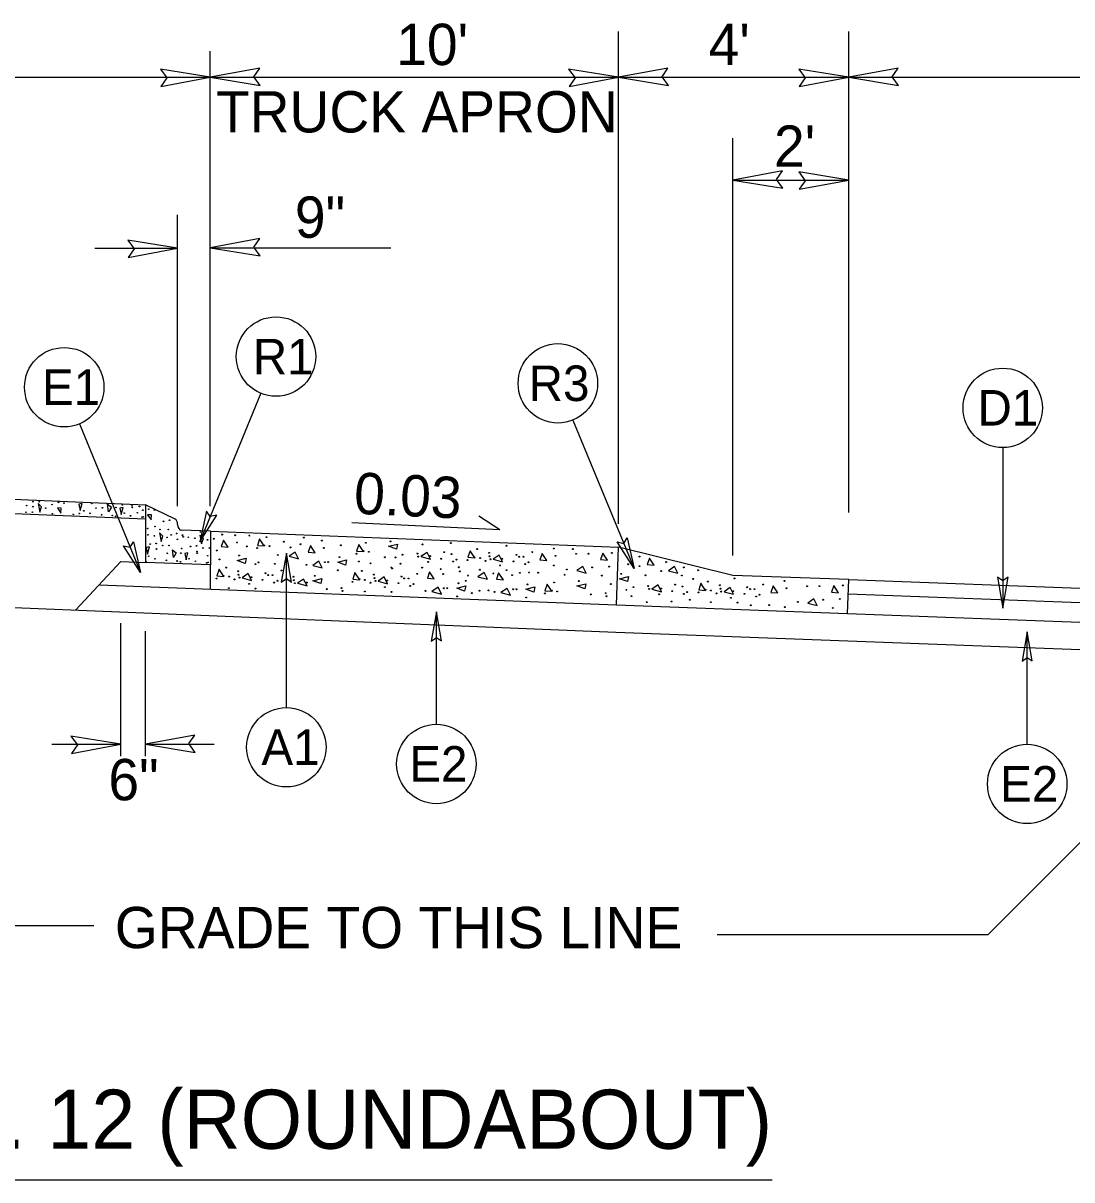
# Model space of a CAD drawing. Extents: x 573748 to 574632, y -54663 to -53209.
# Drawn here: x 574099.03 to 574137.14, y -54519.62 to -54477.59 of the extents above; entities that cross this region are included whole.
import ezdxf

# ---------------------------------------------------------------- set-up
doc = ezdxf.new("R2010")
doc.units = 0
for name, color, linetype in [('Prop Dimension', 7, 'Continuous'), ('Prop Dimension Text', 7, 'Continuous'), ('Prop Terminator CELL', 7, 'Continuous'), ('Typical Arrow Superelevation CELL', 7, 'Continuous'), ('Typical Curb CELL', 7, 'Continuous'), ('Typical ID Circle CELL', 7, 'Continuous'), ('Typical Pavement Slope CELL', 7, 'Continuous'), ('Typical Terminator CELL', 7, 'Continuous'), ('Typical Text ID Circle CELL', 7, 'Continuous'), ('Typical Text Label CELL', 7, 'Continuous')]:
    doc.layers.add(name, color=color, linetype=linetype)

msp = doc.modelspace()

# ---------------------------------------------------------------- linework, layer by layer
at = {"layer": 'Prop Dimension'}
for p, q in [((574120.665, -54495.788), (574120.665, -54477.9)), ((574129.029, -54495.369), (574129.029, -54477.9)), ((574105.83, -54495.147), (574105.83, -54478.615)), ((574030.665, -54479.559), (574105.83, -54479.559)), ((574105.83, -54479.559), (574120.665, -54479.559)), ((574120.665, -54479.559), (574129.029, -54479.559)), ((574129.029, -54479.559), (574154.894, -54479.559)), ((574124.824, -54496.931), (574124.824, -54481.776)), ((574124.824, -54483.294), (574129.029, -54483.294)), ((574104.643, -54495.147), (574104.643, -54484.551)), ((574101.631, -54485.772), (574104.643, -54485.772)), ((574105.83, -54485.752), (574112.391, -54485.752)), ((574102.578, -54504.228), (574102.578, -54499.398)), ((574103.469, -54504.228), (574103.469, -54499.682)), ((574100.067, -54503.79), (574102.578, -54503.79)), ((574103.469, -54503.79), (574105.974, -54503.79))]:
    msp.add_line(p, q, dxfattribs=at)
for points in [[(574101.602, -54510.396), (574092.058, -54510.396), (574079.72, -54498.051)], [(574124.244, -54510.703), (574134.095, -54510.703), (574144.194, -54500.598)]]:
    msp.add_lwpolyline(points, dxfattribs=at)
at = {"layer": 'Prop Terminator CELL'}
for points in [[(574104.034, -54479.892), (574105.83, -54479.559), (574104.016, -54479.262), (574104.25, -54479.579)], [(574107.627, -54479.226), (574105.83, -54479.559), (574107.645, -54479.856), (574107.411, -54479.539)], [(574118.868, -54479.892), (574120.665, -54479.559), (574118.85, -54479.262), (574119.084, -54479.579)], [(574122.461, -54479.226), (574120.665, -54479.559), (574122.479, -54479.856), (574122.245, -54479.539)], [(574127.232, -54479.892), (574129.029, -54479.559), (574127.214, -54479.262), (574127.448, -54479.579)], [(574130.825, -54479.226), (574129.029, -54479.559), (574130.843, -54479.856), (574130.609, -54479.539)], [(574126.621, -54482.961), (574124.824, -54483.294), (574126.639, -54483.591), (574126.405, -54483.274)], [(574127.232, -54483.627), (574129.029, -54483.294), (574127.214, -54482.997), (574127.448, -54483.315)], [(574107.627, -54485.419), (574105.83, -54485.752), (574107.645, -54486.049), (574107.411, -54485.732)], [(574102.846, -54486.106), (574104.643, -54485.772), (574102.828, -54485.475), (574103.062, -54485.793)], [(574100.782, -54504.123), (574102.578, -54503.79), (574100.764, -54503.493), (574100.998, -54503.81)], [(574105.265, -54503.457), (574103.469, -54503.79), (574105.283, -54504.087), (574105.049, -54503.77)]]:
    msp.add_lwpolyline(points, close=True, dxfattribs=at)
at = {"layer": 'Typical Arrow Superelevation CELL'}
for q in [(574115.587, -54495.51), (574110.969, -54495.75)]:
    msp.add_line((574116.357, -54496.004), q, dxfattribs=at)
at = {"layer": 'Typical Curb CELL'}
for p, q in [((574099.574, -54495.044), (574099.629, -54495.358)), ((574099.701, -54495.171), (574099.574, -54495.044)), ((574101.172, -54495.039), (574101.055, -54495.064)), ((574101.055, -54495.064), (574101.105, -54495.294)), ((574101.105, -54495.294), (574101.172, -54495.039)), ((574102.096, -54495.074), (574102.236, -54495.183)), ((574102.136, -54495.35), (574102.096, -54495.074)), ((574104.547, -54495.609), (574103.469, -54495.088)), ((574103.469, -54495.088), (574103.469, -54497.19)), ((574099.629, -54495.358), (574099.701, -54495.171)), ((574100.41, -54495.212), (574100.273, -54495.207)), ((574100.273, -54495.207), (574100.396, -54495.393)), ((574100.396, -54495.393), (574100.41, -54495.212)), ((574102.236, -54495.183), (574102.136, -54495.35)), ((574102.659, -54495.185), (574102.542, -54495.209)), ((574102.542, -54495.209), (574102.592, -54495.44)), ((574102.592, -54495.44), (574102.659, -54495.185)), ((574103.69, -54495.457), (574103.553, -54495.452)), ((574103.553, -54495.452), (574103.676, -54495.638)), ((574103.676, -54495.638), (574103.69, -54495.457)), ((574104.642, -54495.811), (574104.643, -54495.8)), ((574103.983, -54496.105), (574104.038, -54496.421)), ((574104.11, -54496.232), (574103.983, -54496.105)), ((574104.038, -54496.421), (574104.11, -54496.232)), ((574105.834, -54496.052), (574104.785, -54496.013)), ((574105.451, -54496.193), (574105.506, -54496.507)), ((574105.578, -54496.32), (574105.451, -54496.193)), ((574105.506, -54496.507), (574105.578, -54496.32)), ((574105.834, -54496.052), (574105.834, -54497.278)), ((574106.311, -54496.376), (574106.23, -54496.611)), ((574106.483, -54496.634), (574106.311, -54496.376)), ((574107.619, -54496.329), (574107.539, -54496.565)), ((574107.79, -54496.587), (574107.619, -54496.329)), ((574103.616, -54496.624), (574103.499, -54496.649)), ((574103.499, -54496.649), (574103.549, -54496.88)), ((574103.549, -54496.88), (574103.616, -54496.624)), ((574104.452, -54496.729), (574104.592, -54496.839)), ((574104.493, -54497.005), (574104.452, -54496.729)), ((574106.23, -54496.611), (574106.483, -54496.634)), ((574107.539, -54496.565), (574107.79, -54496.587)), ((574109.469, -54496.575), (574109.388, -54496.81)), ((574109.641, -54496.833), (574109.469, -54496.575)), ((574111.229, -54496.536), (574111.148, -54496.771)), ((574111.148, -54496.771), (574111.399, -54496.794)), ((574111.399, -54496.794), (574111.229, -54496.536)), ((574112.308, -54496.599), (574112.635, -54496.517)), ((574112.593, -54496.706), (574112.308, -54496.599)), ((574112.635, -54496.517), (574112.593, -54496.706)), ((574115.268, -54496.765), (574115.188, -54497)), ((574115.439, -54497.023), (574115.268, -54496.765)), ((574120.588, -54498.73), (574120.665, -54496.631)), ((574124.824, -54497.655), (574120.665, -54496.631)), ((574105.834, -54497.278), (574103.469, -54497.19)), ((574104.592, -54496.839), (574104.493, -54497.005)), ((574105.015, -54496.84), (574104.899, -54496.865)), ((574104.899, -54496.865), (574104.949, -54497.095)), ((574104.949, -54497.095), (574105.015, -54496.84)), ((574106.81, -54497.112), (574107.137, -54497.03)), ((574107.095, -54497.219), (574106.81, -54497.112)), ((574107.137, -54497.03), (574107.095, -54497.219)), ((574108.918, -54496.813), (574108.696, -54496.962)), ((574108.696, -54496.962), (574109.04, -54497.058)), ((574109.04, -54497.058), (574108.918, -54496.813)), ((574109.388, -54496.81), (574109.641, -54496.833)), ((574109.776, -54497.142), (574109.554, -54497.292)), ((574109.898, -54497.388), (574109.776, -54497.142)), ((574110.458, -54497.173), (574110.785, -54497.091)), ((574110.743, -54497.28), (574110.458, -54497.173)), ((574110.785, -54497.091), (574110.743, -54497.28)), ((574113.707, -54496.826), (574113.485, -54496.975)), ((574113.485, -54496.975), (574113.83, -54497.071)), ((574113.83, -54497.071), (574113.707, -54496.826)), ((574115.188, -54497), (574115.439, -54497.023)), ((574116.329, -54496.922), (574116.107, -54497.071)), ((574116.107, -54497.071), (574116.451, -54497.167)), ((574116.451, -54497.167), (574116.329, -54496.922)), ((574117.89, -54496.86), (574117.809, -54497.096)), ((574117.809, -54497.096), (574118.062, -54497.118)), ((574118.062, -54497.118), (574117.89, -54496.86)), ((574120.092, -54496.849), (574120.011, -54497.085)), ((574120.011, -54497.085), (574120.264, -54497.107)), ((574120.264, -54497.107), (574120.092, -54496.849)), ((574121.784, -54497.026), (574121.703, -54497.261)), ((574121.956, -54497.284), (574121.784, -54497.026)), ((574106.149, -54497.435), (574106.068, -54497.671)), ((574106.319, -54497.693), (574106.149, -54497.435)), ((574107.21, -54497.592), (574106.987, -54497.741)), ((574107.332, -54497.837), (574107.21, -54497.592)), ((574109.554, -54497.292), (574109.898, -54497.388)), ((574111.087, -54497.556), (574111.007, -54497.792)), ((574111.258, -54497.814), (574111.087, -54497.556)), ((574113.798, -54497.522), (574113.717, -54497.757)), ((574113.97, -54497.78), (574113.798, -54497.522)), ((574115.778, -54497.555), (574115.555, -54497.704)), ((574115.9, -54497.8), (574115.778, -54497.555)), ((574116.307, -54497.562), (574116.227, -54497.798)), ((574116.48, -54497.82), (574116.307, -54497.562)), ((574119.37, -54497.334), (574119.148, -54497.484)), ((574119.148, -54497.484), (574119.493, -54497.579)), ((574119.493, -54497.579), (574119.37, -54497.334)), ((574121.703, -54497.261), (574121.956, -54497.284)), ((574122.701, -54497.336), (574122.479, -54497.486)), ((574122.479, -54497.486), (574122.823, -54497.581)), ((574122.823, -54497.581), (574122.701, -54497.336)), ((574106.068, -54497.671), (574106.319, -54497.693)), ((574106.987, -54497.741), (574107.332, -54497.837)), ((574109.222, -54497.792), (574109, -54497.941)), ((574109, -54497.941), (574109.345, -54498.037)), ((574109.345, -54498.037), (574109.222, -54497.792)), ((574109.557, -54497.85), (574109.884, -54497.768)), ((574109.842, -54497.957), (574109.557, -54497.85)), ((574109.884, -54497.768), (574109.842, -54497.957)), ((574111.007, -54497.792), (574111.258, -54497.814)), ((574112.148, -54497.713), (574111.926, -54497.862)), ((574111.926, -54497.862), (574112.27, -54497.958)), ((574112.27, -54497.958), (574112.148, -54497.713)), ((574113.717, -54497.757), (574113.97, -54497.78)), ((574114.786, -54498.12), (574115.113, -54498.038)), ((574115.113, -54498.038), (574115.071, -54498.227)), ((574115.555, -54497.704), (574115.9, -54497.8)), ((574116.227, -54497.798), (574116.48, -54497.82)), ((574118.072, -54497.978), (574117.991, -54498.214)), ((574118.242, -54498.236), (574118.072, -54497.978)), ((574119.151, -54498.041), (574119.478, -54497.959)), ((574119.436, -54498.148), (574119.151, -54498.041)), ((574119.478, -54497.959), (574119.436, -54498.148)), ((574120.7, -54497.777), (574121.027, -54497.695)), ((574120.985, -54497.884), (574120.7, -54497.777)), ((574121.027, -54497.695), (574120.985, -54497.884)), ((574122.099, -54498.004), (574121.877, -54498.153)), ((574122.221, -54498.249), (574122.099, -54498.004)), ((574123.66, -54497.943), (574123.579, -54498.178)), ((574123.83, -54498.201), (574123.66, -54497.943)), ((574129.029, -54497.812), (574124.824, -54497.655)), ((574126.282, -54498.038), (574126.201, -54498.274)), ((574126.454, -54498.296), (574126.282, -54498.038)), ((574128.484, -54498.027), (574128.403, -54498.263)), ((574128.656, -54498.285), (574128.484, -54498.027)), ((574128.984, -54499.036), (574129.029, -54497.812)), ((574114.105, -54498.089), (574113.882, -54498.239)), ((574113.882, -54498.239), (574114.227, -54498.335)), ((574114.227, -54498.335), (574114.105, -54498.089)), ((574115.071, -54498.227), (574114.786, -54498.12)), ((574116.614, -54498.13), (574116.392, -54498.279)), ((574116.392, -54498.279), (574116.736, -54498.375)), ((574116.736, -54498.375), (574116.614, -54498.13)), ((574117.296, -54498.16), (574117.623, -54498.078)), ((574117.581, -54498.267), (574117.296, -54498.16)), ((574117.623, -54498.078), (574117.581, -54498.267)), ((574117.991, -54498.214), (574118.242, -54498.236)), ((574121.877, -54498.153), (574122.221, -54498.249)), ((574123.579, -54498.178), (574123.83, -54498.201)), ((574124.721, -54498.1), (574124.498, -54498.249)), ((574124.498, -54498.249), (574124.843, -54498.345)), ((574124.843, -54498.345), (574124.721, -54498.1)), ((574126.201, -54498.274), (574126.454, -54498.296)), ((574128.403, -54498.263), (574128.656, -54498.285)), ((574120.588, -54498.73), (574128.984, -54499.036)), ((574127.762, -54498.512), (574127.54, -54498.662)), ((574127.54, -54498.662), (574127.884, -54498.757)), ((574127.884, -54498.757), (574127.762, -54498.512))]:
    msp.add_line(p, q, dxfattribs=at)
for centre in [(574105.953, -54496.325), (574106.256, -54496.175), (574106.73, -54496.197), (574107.248, -54496.21), (574107.873, -54496.267), (574109.232, -54496.284), (574106.064, -54496.752), (574106.8, -54496.462), (574107.155, -54496.602), (574107.53, -54496.663), (574107.786, -54496.566), (574107.982, -54496.593), (574108.501, -54496.434), (574108.742, -54496.638), (574109.111, -54496.524), (574109.888, -54496.395), (574109.958, -54496.661), (574110.573, -54496.564), (574111.395, -54496.773), (574111.482, -54496.474), (574111.591, -54496.8), (574112.374, -54496.422), (574113.545, -54496.53), (574114.572, -54496.484), (574115.522, -54496.702), (574116.589, -54496.578), (574117.532, -54496.81), (574118.309, -54496.681), (574119.005, -54496.7), (574106.165, -54497.074), (574106.876, -54496.935), (574107.583, -54497.184), (574108.287, -54496.916), (574109.992, -54497.176), (574110.113, -54497.174), (574110.523, -54496.996), (574111.139, -54496.87), (574111.231, -54497.153), (574111.646, -54497.219), (574112.177, -54496.997), (574112.557, -54497.003), (574112.741, -54497.233), (574112.813, -54496.906), (574113.354, -54496.866), (574113.386, -54496.973), (574113.751, -54497.166), (574113.818, -54496.955), (574114.223, -54497.052), (574114.33, -54496.813), (574114.592, -54496.883), (574114.651, -54497.151), (574114.772, -54497.084), (574115.179, -54497.099), (574115.435, -54497.002), (574115.631, -54497.029), (574115.829, -54497.132), (574115.959, -54496.837), (574115.976, -54496.962), (574116.008, -54497.069), (574116.441, -54497.051), (574116.845, -54497.148), (574116.953, -54496.909), (574117.055, -54496.977), (574117.214, -54496.978), (574117.394, -54497.18), (574118.379, -54496.947), (574119.124, -54496.875), (574119.572, -54496.871), (574120.42, -54496.84), (574121.426, -54496.975), (574122.396, -54497.173), (574106.403, -54497.373), (574106.84, -54497.507), (574106.857, -54497.632), (574107.469, -54497.248), (574107.833, -54497.579), (574107.936, -54497.647), (574108.095, -54497.649), (574108.18, -54497.237), (574108.413, -54497.48), (574109.323, -54497.273), (574110.469, -54497.472), (574111.341, -54497.494), (574111.778, -54497.628), (574112.408, -54497.369), (574112.434, -54497.401), (574113.351, -54497.601), (574113.53, -54497.372), (574114.201, -54497.429), (574114.287, -54497.608), (574114.866, -54497.362), (574114.902, -54497.511), (574115.627, -54497.451), (574116.115, -54497.586), (574116.357, -54497.294), (574116.595, -54497.466), (574116.796, -54497.649), (574117.081, -54497.565), (574117.274, -54497.247), (574117.411, -54497.551), (574117.743, -54497.559), (574118.317, -54497.297), (574118.707, -54497.634), (574118.787, -54497.444), (574119.707, -54497.365), (574120.32, -54497.337), (574120.766, -54497.6), (574121.012, -54497.255), (574121.427, -54497.321), (574121.644, -54497.652), (574122.215, -54497.502), (574123.038, -54497.367), (574123.553, -54497.473), (574106.06, -54497.769), (574106.315, -54497.672), (574106.511, -54497.699), (574106.709, -54497.802), (574106.889, -54497.739), (574107.237, -54497.964), (574107.321, -54497.721), (574107.726, -54497.818), (574108.154, -54497.917), (574108.275, -54497.85), (574108.853, -54497.707), (574108.87, -54497.832), (574108.901, -54497.939), (574109.334, -54497.921), (574109.623, -54497.673), (574110.998, -54497.89), (574111.254, -54497.793), (574111.449, -54497.82), (574111.648, -54497.923), (574111.795, -54497.753), (574111.827, -54497.86), (574112.26, -54497.842), (574112.664, -54497.939), (574112.772, -54497.7), (574112.874, -54497.768), (574113.033, -54497.77), (574113.093, -54498.038), (574113.213, -54497.971), (574114.852, -54497.943), (574115.114, -54497.855), (574115.194, -54497.665), (574117.362, -54497.983), (574118.326, -54497.916), (574119.217, -54497.864), (574120.063, -54497.664), (574120.388, -54497.972), (574121.746, -54498.044), (574122.722, -54497.991), (574122.964, -54497.662), (574122.984, -54498.061), (574123.379, -54497.787), (574123.914, -54497.881), (574124.351, -54498.015), (574124.875, -54497.765), (574125.924, -54497.988), (574126.701, -54497.859), (574127.516, -54498.053), (574127.964, -54498.049), (574128.811, -54498.019), (574106.508, -54498.121), (574107.476, -54498.136), (574110.061, -54498.156), (574110.603, -54498.116), (574110.635, -54498.223), (574111.446, -54498.242), (574112.176, -54498.085), (574112.414, -54498.257), (574113.651, -54498.22), (574114.321, -54498.123), (574114.442, -54498.121), (574114.798, -54498.419), (574115.328, -54498.3), (574115.612, -54498.216), (574115.943, -54498.202), (574116.161, -54498.26), (574116.83, -54498.163), (574116.951, -54498.161), (574117.307, -54498.459), (574117.982, -54498.312), (574118.238, -54498.215), (574118.434, -54498.242), (574119.656, -54498.348), (574120.197, -54498.308), (574120.229, -54498.415), (574120.948, -54498.181), (574121.133, -54498.411), (574121.204, -54498.084), (574121.778, -54498.151), (574122.142, -54498.344), (574122.21, -54498.133), (574122.615, -54498.23), (574123.043, -54498.329), (574123.163, -54498.262), (574123.571, -54498.277), (574123.826, -54498.18), (574124.022, -54498.207), (574124.22, -54498.31), (574124.368, -54498.14), (574124.4, -54498.247), (574124.749, -54498.472), (574124.832, -54498.229), (574125.237, -54498.326), (574125.344, -54498.087), (574125.447, -54498.155), (574125.606, -54498.157), (574125.665, -54498.425), (574125.786, -54498.358), (574126.77, -54498.125), (574121.688, -54498.631), (574122.593, -54498.607), (574123.258, -54498.54), (574124.019, -54498.629), (574124.987, -54498.644), (574125.472, -54498.743), (574126.135, -54498.737), (574126.702, -54498.806), (574127.179, -54498.622), (574128.099, -54498.543), (574128.455, -54498.842), (574128.712, -54498.515)]:
    msp.add_circle(centre, 0.0168, dxfattribs=at)
for centre in [(574099.153, -54495.122), (574099.382, -54494.978), (574099.613, -54494.978), (574100.076, -54495.085), (574100.312, -54495.003), (574100.518, -54495.036), (574101.519, -54495.043), (574102.635, -54495.096), (574099.131, -54495.364), (574099.363, -54495.363), (574099.39, -54495.16), (574099.851, -54495.215), (574100.09, -54495.422), (574100.85, -54495.447), (574101.068, -54495.408), (574101.234, -54495.308), (574101.462, -54495.402), (574101.676, -54495.21), (574101.879, -54495.455), (574101.911, -54495.2), (574102.269, -54495.48), (574102.391, -54495.512), (574102.403, -54495.19), (574102.702, -54495.396), (574102.93, -54495.49), (574102.987, -54495.131), (574102.995, -54495.194), (574103.179, -54495.38), (574103.257, -54495.151), (574103.347, -54495.543), (574103.379, -54495.288), (574103.392, -54495.529), (574103.592, -54495.249), (574103.798, -54495.281), (574103.556, -54495.956), (574103.819, -54495.88), (574104.13, -54495.692), (574104.348, -54495.653), (574103.561, -54496.184), (574103.799, -54496.221), (574104.003, -54495.991), (574104.26, -54496.276), (574104.306, -54495.993), (574104.408, -54496.187), (574104.605, -54496.137), (574104.633, -54496.347), (574104.82, -54496.193), (574104.843, -54496.255), (574105.03, -54496.272), (574105.267, -54496.309), (574105.471, -54496.079), (574105.728, -54496.364), (574103.643, -54496.519), (574103.861, -54496.499), (574103.875, -54496.699), (574104.097, -54496.574), (574104.328, -54496.573), (574104.791, -54496.68), (574105.111, -54496.607), (574105.329, -54496.586), (574105.343, -54496.787), (574105.565, -54496.662), (574105.797, -54496.661), (574103.59, -54496.963), (574103.818, -54497.057), (574104.236, -54497.111), (574104.267, -54496.855), (574104.625, -54497.135), (574104.747, -54497.168), (574104.759, -54496.846), (574105.059, -54497.051), (574105.286, -54497.145), (574105.351, -54496.849), (574105.704, -54497.198), (574105.735, -54496.943), (574105.749, -54497.185)]:
    msp.add_ellipse(centre, major_axis=(0.0005, 0.0133), ratio=0.761905, dxfattribs=at)
for centre, major_axis, start_param, end_param in [((574104.493, -54495.794), (0.007, 0.197), 4.712389, 5.961435), ((574104.792, -54495.817), (-0.007, -0.197), 4.712389, 6.283185), ((574103.504, -54497.179), (0.0005, 0.0133), 5.184301, 7.404412)]:
    msp.add_ellipse(centre, major_axis=major_axis, ratio=0.761905, start_param=start_param, end_param=end_param, dxfattribs=at)
at = {"layer": 'Typical ID Circle CELL'}
for p, q in [((574107.669, -54491.041), (574105.447, -54496.435)), ((574101.072, -54492.155), (574103.293, -54497.549)), ((574119.008, -54492.013), (574121.229, -54497.408)), ((574134.627, -54493.013), (574134.627, -54498.847)), ((574108.594, -54502.459), (574108.594, -54496.848)), ((574114.044, -54503.066), (574114.044, -54498.983)), ((574135.515, -54503.792), (574135.515, -54499.709))]:
    msp.add_line(p, q, dxfattribs=at)
for centre in [(574108.218, -54489.707), (574100.522, -54490.821), (574118.459, -54490.679), (574134.626, -54491.571), (574108.594, -54503.902), (574114.044, -54504.509), (574135.515, -54505.235)]:
    msp.add_circle(centre, 1.443, dxfattribs=at)
at = {"layer": 'Typical Pavement Slope CELL'}
for p, q in [((574030.668, -54492.086), (574103.469, -54495.088)), ((574030.665, -54492.6), (574103.469, -54495.603)), ((574030.665, -54496.044), (574120.562, -54499.721)), ((574105.834, -54496.052), (574120.665, -54496.631)), ((574100.936, -54498.919), (574102.578, -54497.156)), ((574102.578, -54497.156), (574103.469, -54497.19)), ((574105.834, -54498.154), (574105.834, -54497.278)), ((574101.795, -54497.997), (574120.588, -54498.73)), ((574129.029, -54497.812), (574154.894, -54498.78)), ((574129.01, -54498.326), (574154.894, -54499.294)), ((574128.984, -54499.036), (574154.894, -54500.002)), ((574120.562, -54499.716), (574162.049, -54501.265))]:
    msp.add_line(p, q, dxfattribs=at)
at = {"layer": 'Typical Terminator CELL'}
for points in [[(574105.697, -54495.321), (574105.447, -54496.435), (574106.063, -54495.466), (574105.823, -54495.522)], [(574120.98, -54496.294), (574121.229, -54497.408), (574120.614, -54496.438), (574120.853, -54496.495)], [(574103.044, -54496.435), (574103.293, -54497.549), (574102.678, -54496.58), (574102.917, -54496.636)], [(574108.776, -54497.902), (574108.594, -54496.848), (574108.407, -54497.908), (574108.594, -54497.774)], [(574134.433, -54497.722), (574134.627, -54498.847), (574134.827, -54497.716), (574134.627, -54497.86)], [(574114.226, -54500.038), (574114.044, -54498.983), (574113.856, -54500.043), (574114.044, -54499.909)], [(574135.697, -54500.763), (574135.515, -54499.709), (574135.328, -54500.769), (574135.515, -54500.635)]]:
    msp.add_lwpolyline(points, close=True, dxfattribs=at)
at = {"layer": 'Typical Text Label CELL'}
msp.add_line((574067.816, -54519.62), (574126.242, -54519.62), dxfattribs=at)

# ---------------------------------------------------------------- texts
at = {"layer": 'Prop Dimension'}
msp.add_text('GRADE TO THIS LINE', height=1.5, dxfattribs=at).set_placement((574102.36, -54511.203))
at = {"layer": 'Prop Dimension Text'}
for s, height, p in [("10'", 1.5, (574112.586, -54479.113)), ("4'", 1.5, (574123.937, -54479.114)), ('TRUCK APRON', 1.5, (574106.035, -54481.563)), ("2'", 1.5, (574126.314, -54482.81)), ('9"', 1.5, (574108.902, -54485.389)), ('6"', 1.5, (574102.126, -54505.828)), ('TYPICAL SECTION NO. 12 (ROUNDABOUT)', 2.14841, (574067.663, -54518.492))]:
    msp.add_text(s, height=height, dxfattribs=at).set_placement(p)
msp.add_text('0.03', height=1.5, rotation=357.2997, dxfattribs=at).set_placement((574111.027, -54495.41))
at = {"layer": 'Typical Text ID Circle CELL'}
for s, p in [('R1', (574107.376, -54490.353)), ('R3', (574117.4, -54491.322)), ('E1', (574099.714, -54491.464)), ('D1', (574133.71, -54492.213)), ('A1', (574107.688, -54504.544)), ('E2', (574113.062, -54505.152)), ('E2', (574134.533, -54505.878))]:
    msp.add_text(s, height=1.2912, dxfattribs=at).set_placement(p)

doc.saveas('drawing.dxf')
